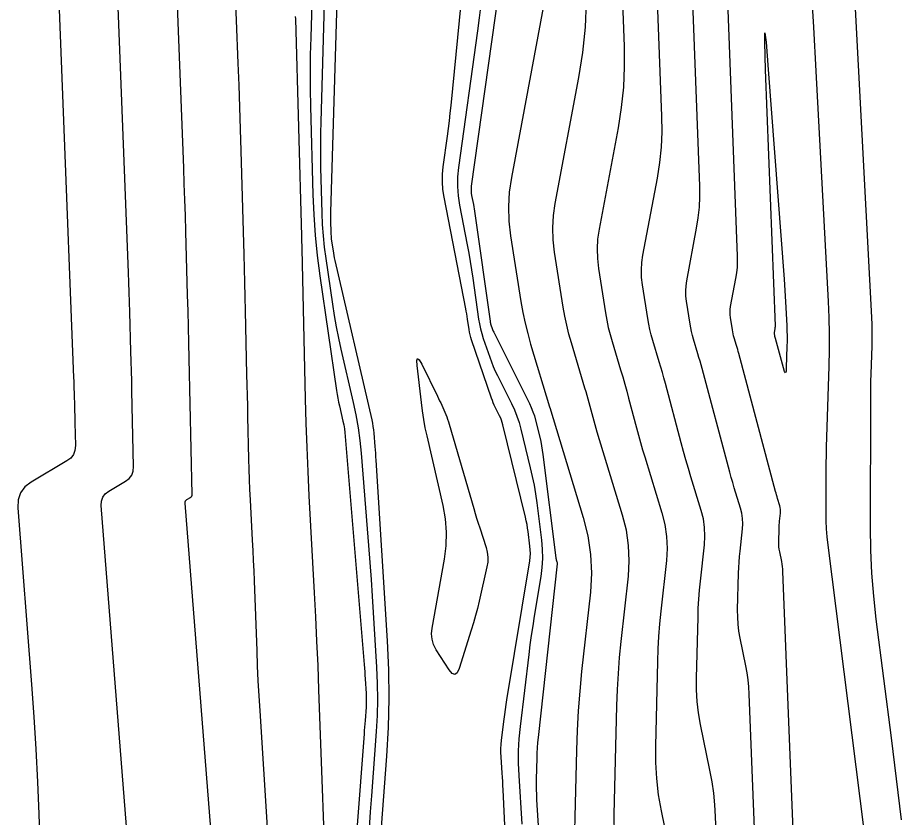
# Model space of a CAD drawing. Extents: x 1768942 to 1774819, y 723037 to 732099.
# Drawn here: x 1770860.61 to 1770909.68, y 723767.95 to 723812.39 of the extents above; entities that cross this region are included whole.
import ezdxf

# ---------------------------------------------------------------- set-up
doc = ezdxf.new("R2010")
doc.units = 0
doc.layers.add('R_Contours', color=7, linetype='Continuous')

msp = doc.modelspace()

# ---------------------------------------------------------------- linework, layer by layer
at = {"layer": 'R_Contours'}
for points in [[(1770904.599, 723744.02), (1770903.106, 723781.612), (1770903.097, 723781.751), (1770903.083, 723781.889), (1770903.064, 723782.027), (1770903.039, 723782.164), (1770902.927, 723782.711), (1770902.903, 723782.848), (1770902.887, 723782.986), (1770902.879, 723783.124), (1770902.878, 723783.263), (1770902.896, 723783.989), (1770902.9, 723784.097), (1770902.906, 723784.205), (1770902.914, 723784.312), (1770902.925, 723784.419), (1770902.972, 723784.855), (1770902.979, 723784.958), (1770902.974, 723785.061), (1770902.959, 723785.163), (1770902.934, 723785.264), (1770902.811, 723785.665), (1770902.781, 723785.765), (1770902.752, 723785.866), (1770902.723, 723785.967), (1770902.696, 723786.068), (1770900.656, 723793.73), (1770900.627, 723793.84), (1770900.596, 723793.949), (1770900.565, 723794.058), (1770900.532, 723794.167), (1770900.402, 723794.603), (1770900.371, 723794.712), (1770900.344, 723794.822), (1770900.32, 723794.933), (1770900.301, 723795.044), (1770900.193, 723795.728), (1770900.175, 723795.879), (1770900.171, 723796.03), (1770900.18, 723796.181), (1770900.201, 723796.332), (1770900.494, 723797.893), (1770900.544, 723798.205), (1770900.576, 723798.517), (1770900.59, 723798.831), (1770900.587, 723799.146), (1770898.97, 723841.647)], [(1770902.369, 723746.305), (1770901.237, 723774.805), (1770901.213, 723775.199), (1770901.174, 723775.59), (1770901.119, 723775.98), (1770901.048, 723776.368), (1770900.732, 723777.915), (1770900.664, 723778.302), (1770900.618, 723778.692), (1770900.595, 723779.084), (1770900.593, 723779.477), (1770900.644, 723781.53), (1770900.655, 723781.835), (1770900.672, 723782.139), (1770900.695, 723782.443), (1770900.725, 723782.747), (1770900.86, 723783.978), (1770900.877, 723784.271), (1770900.865, 723784.562), (1770900.823, 723784.85), (1770900.751, 723785.135), (1770900.404, 723786.27), (1770900.318, 723786.555), (1770900.235, 723786.839), (1770900.155, 723787.125), (1770900.078, 723787.412), (1770898.617, 723792.9), (1770898.561, 723793.105), (1770898.504, 723793.31), (1770898.445, 723793.514), (1770898.385, 723793.717), (1770898.14, 723794.531), (1770898.083, 723794.736), (1770898.032, 723794.942), (1770897.988, 723795.149), (1770897.952, 723795.358), (1770897.75, 723796.637), (1770897.717, 723796.919), (1770897.709, 723797.202), (1770897.725, 723797.484), (1770897.766, 723797.766), (1770898.314, 723800.687), (1770898.406, 723801.269), (1770898.466, 723801.853), (1770898.493, 723802.44), (1770898.487, 723803.03), (1770897.173, 723837.573)], [(1770861.992, 723836.654), (1770863.712, 723792.401), (1770863.72, 723792.191), (1770863.728, 723791.98), (1770863.734, 723791.77), (1770863.741, 723791.559), (1770863.764, 723790.717), (1770863.77, 723790.507), (1770863.776, 723790.296), (1770863.781, 723790.086), (1770863.786, 723789.875), (1770863.815, 723788.609), (1770863.79, 723788.345), (1770863.703, 723788.115), (1770863.554, 723787.92), (1770863.343, 723787.76), (1770861.355, 723786.586), (1770860.999, 723786.313), (1770860.756, 723785.982), (1770860.625, 723785.592), (1770860.606, 723785.144), (1770861.381, 723775.325), (1770861.513, 723773.529), (1770861.624, 723771.732), (1770861.716, 723769.934), (1770861.788, 723768.134), (1770862.678, 723742.197)], [(1770900.139, 723748.59), (1770899.368, 723767.999), (1770899.329, 723768.646), (1770899.265, 723769.291), (1770899.174, 723769.933), (1770899.057, 723770.571), (1770898.537, 723773.118), (1770898.425, 723773.756), (1770898.35, 723774.398), (1770898.311, 723775.043), (1770898.309, 723775.691), (1770898.392, 723779.07), (1770898.409, 723779.572), (1770898.438, 723780.074), (1770898.477, 723780.575), (1770898.526, 723781.075), (1770898.748, 723783.101), (1770898.776, 723783.585), (1770898.756, 723784.063), (1770898.687, 723784.537), (1770898.568, 723785.007), (1770897.997, 723786.876), (1770897.856, 723787.344), (1770897.719, 723787.813), (1770897.587, 723788.283), (1770897.459, 723788.755), (1770896.577, 723792.069), (1770896.496, 723792.37), (1770896.412, 723792.67), (1770896.326, 723792.969), (1770896.238, 723793.268), (1770895.879, 723794.46), (1770895.795, 723794.76), (1770895.72, 723795.061), (1770895.657, 723795.365), (1770895.603, 723795.672), (1770895.307, 723797.545), (1770895.259, 723797.96), (1770895.247, 723798.374), (1770895.271, 723798.787), (1770895.33, 723799.2), (1770896.134, 723803.481), (1770896.269, 723804.334), (1770896.357, 723805.19), (1770896.396, 723806.05), (1770896.387, 723806.913), (1770895.376, 723833.499)], [(1770867.38, 723758.295), (1770865.251, 723785.278), (1770865.261, 723785.529), (1770865.335, 723785.748), (1770865.471, 723785.934), (1770865.671, 723786.087), (1770866.596, 723786.633), (1770866.798, 723786.786), (1770866.94, 723786.972), (1770867.023, 723787.192), (1770867.046, 723787.444), (1770866.951, 723791.659), (1770866.938, 723792.206), (1770866.924, 723792.753), (1770866.91, 723793.3), (1770866.895, 723793.847), (1770866.833, 723796.034), (1770866.817, 723796.581), (1770866.8, 723797.128), (1770866.781, 723797.675), (1770866.76, 723798.221), (1770865.521, 723830.101)], [(1770893.579, 723829.424), (1770894.287, 723810.797), (1770894.299, 723809.659), (1770894.247, 723808.526), (1770894.132, 723807.398), (1770893.953, 723806.274), (1770892.895, 723800.634), (1770892.817, 723800.09), (1770892.785, 723799.545), (1770892.801, 723799), (1770892.864, 723798.454), (1770893.254, 723795.985), (1770893.325, 723795.582), (1770893.409, 723795.181), (1770893.507, 723794.784), (1770893.618, 723794.389), (1770894.09, 723792.818), (1770894.207, 723792.424), (1770894.32, 723792.03), (1770894.43, 723791.635), (1770894.537, 723791.239), (1770894.975, 723789.595), (1770895.085, 723789.189), (1770895.199, 723788.785), (1770895.316, 723788.381), (1770895.437, 723787.979), (1770896.386, 723784.879), (1770896.55, 723784.225), (1770896.647, 723783.564), (1770896.675, 723782.898), (1770896.635, 723782.224), (1770896.327, 723779.402), (1770896.258, 723778.706), (1770896.204, 723778.009), (1770896.164, 723777.31), (1770896.14, 723776.611), (1770896.024, 723771.905), (1770896.027, 723771.002), (1770896.081, 723770.104), (1770896.186, 723769.211), (1770896.342, 723768.321), (1770897.066, 723764.774)], [(1770906.32, 723827.976), (1770908.02, 723795.735), (1770908.037, 723795.341), (1770908.045, 723794.947), (1770908.045, 723794.553), (1770908.037, 723794.158), (1770907.989, 723792.581), (1770907.978, 723792.187), (1770907.97, 723791.793), (1770907.965, 723791.398), (1770907.964, 723791.004), (1770907.955, 723784.084), (1770907.974, 723782.801), (1770908.034, 723781.52), (1770908.134, 723780.241), (1770908.275, 723778.965), (1770909.112, 723772.376), (1770909.304, 723770.853), (1770909.494, 723769.329), (1770909.683, 723767.806)], [(1770869.05, 723823.547), (1770869.808, 723804.041), (1770869.841, 723803.158), (1770869.872, 723802.275), (1770869.9, 723801.392), (1770869.926, 723800.509), (1770870.026, 723796.976), (1770870.05, 723796.093), (1770870.073, 723795.21), (1770870.095, 723794.326), (1770870.116, 723793.443), (1770870.287, 723785.884), (1770870.282, 723785.829), (1770870.264, 723785.781), (1770870.233, 723785.741), (1770870.189, 723785.707), (1770869.987, 723785.588), (1770869.943, 723785.554), (1770869.913, 723785.514), (1770869.897, 723785.466), (1770869.895, 723785.411), (1770871.972, 723759.089)], [(1770877.84, 723820.441), (1770877.436, 723806.607), (1770877.422, 723805.973), (1770877.417, 723805.339), (1770877.421, 723804.705), (1770877.433, 723804.071), (1770877.499, 723801.535), (1770877.525, 723800.902), (1770877.57, 723800.27), (1770877.633, 723799.64), (1770877.715, 723799.012), (1770878.084, 723796.471), (1770878.182, 723795.839), (1770878.294, 723795.21), (1770878.418, 723794.584), (1770878.556, 723793.96), (1770879.237, 723791.012), (1770879.386, 723790.311), (1770879.509, 723789.606), (1770879.606, 723788.897), (1770879.678, 723788.184), (1770880.024, 723783.988), (1770880.099, 723783.05), (1770880.169, 723782.112), (1770880.235, 723781.173), (1770880.295, 723780.234), (1770880.54, 723776.291), (1770880.581, 723775.397), (1770880.591, 723774.504), (1770880.57, 723773.61), (1770880.52, 723772.717), (1770880.256, 723769.145), (1770880.19, 723768.252), (1770880.123, 723767.359)], [(1770887.992, 723760.439), (1770887.566, 723769.489), (1770887.555, 723769.718), (1770887.543, 723769.947), (1770887.529, 723770.176), (1770887.515, 723770.406), (1770887.456, 723771.322), (1770887.447, 723771.551), (1770887.448, 723771.779), (1770887.46, 723772.008), (1770887.482, 723772.236), (1770887.624, 723773.405), (1770887.658, 723773.676), (1770887.695, 723773.946), (1770887.735, 723774.216), (1770887.778, 723774.485), (1770889.045, 723782.206), (1770889.071, 723782.408), (1770889.082, 723782.611), (1770889.078, 723782.813), (1770889.06, 723783.016), (1770888.958, 723783.829), (1770888.93, 723784.031), (1770888.895, 723784.233), (1770888.855, 723784.433), (1770888.81, 723784.633), (1770887.558, 723789.761), (1770887.523, 723789.89), (1770887.48, 723790.017), (1770887.431, 723790.141), (1770887.374, 723790.263), (1770887.133, 723790.745), (1770887.075, 723790.866), (1770887.021, 723790.989), (1770886.971, 723791.114), (1770886.925, 723791.24), (1770885.811, 723794.486), (1770885.766, 723794.626), (1770885.729, 723794.768), (1770885.698, 723794.911), (1770885.674, 723795.056), (1770885.592, 723795.638), (1770885.571, 723795.784), (1770885.548, 723795.929), (1770885.522, 723796.074), (1770885.495, 723796.218), (1770884.287, 723802.422), (1770884.222, 723802.842), (1770884.193, 723803.263), (1770884.199, 723803.685), (1770884.241, 723804.109), (1770884.476, 723805.803), (1770884.533, 723806.227), (1770884.585, 723806.651), (1770884.634, 723807.076), (1770884.678, 723807.501), (1770885.778, 723818.678)], [(1770875.501, 723751.17), (1770874.066, 723773.873), (1770874.016, 723774.707), (1770873.972, 723775.541), (1770873.933, 723776.376), (1770873.9, 723777.21), (1770873.759, 723781.091), (1770873.737, 723781.655), (1770873.713, 723782.219), (1770873.686, 723782.784), (1770873.657, 723783.348), (1770873.534, 723785.604), (1770873.505, 723786.168), (1770873.482, 723786.732), (1770873.462, 723787.296), (1770873.447, 723787.861), (1770873.394, 723790.232), (1770873.381, 723790.815), (1770873.367, 723791.398), (1770873.354, 723791.981), (1770873.341, 723792.565), (1770873.261, 723796.099), (1770873.243, 723796.883), (1770873.223, 723797.666), (1770873.203, 723798.45), (1770873.181, 723799.233), (1770873.019, 723804.984), (1770872.983, 723806.204), (1770872.944, 723807.423), (1770872.901, 723808.642), (1770872.855, 723809.862), (1770872.578, 723816.994)], [(1770876.992, 723815.113), (1770876.88, 723811.283), (1770876.859, 723810.326), (1770876.851, 723809.368), (1770876.856, 723808.411), (1770876.874, 723807.453), (1770877.003, 723802.564), (1770877.049, 723801.431), (1770877.129, 723800.301), (1770877.242, 723799.174), (1770877.388, 723798.05), (1770878.314, 723791.672), (1770878.348, 723791.458), (1770878.385, 723791.244), (1770878.428, 723791.031), (1770878.475, 723790.818), (1770878.671, 723789.971), (1770878.716, 723789.758), (1770878.753, 723789.545), (1770878.783, 723789.33), (1770878.804, 723789.114), (1770879.849, 723776.441), (1770879.865, 723776.242), (1770879.88, 723776.044), (1770879.893, 723775.845), (1770879.906, 723775.647), (1770879.957, 723774.828), (1770879.965, 723774.642), (1770879.968, 723774.455), (1770879.963, 723774.268), (1770879.953, 723774.082), (1770879.898, 723773.336), (1770879.884, 723773.149), (1770879.87, 723772.963), (1770879.856, 723772.776), (1770879.842, 723772.59), (1770879.009, 723761.717)], [(1770878.361, 723814.55), (1770877.983, 723801.579), (1770877.98, 723801.445), (1770877.979, 723801.311), (1770877.979, 723801.177), (1770877.982, 723801.043), (1770877.996, 723800.507), (1770878.001, 723800.373), (1770878.011, 723800.239), (1770878.024, 723800.106), (1770878.042, 723799.973), (1770878.12, 723799.436), (1770878.14, 723799.303), (1770878.164, 723799.17), (1770878.19, 723799.037), (1770878.219, 723798.905), (1770880.267, 723790.048), (1770880.306, 723789.864), (1770880.339, 723789.679), (1770880.364, 723789.493), (1770880.383, 723789.306), (1770880.445, 723788.556), (1770880.46, 723788.368), (1770880.474, 723788.181), (1770880.487, 723787.993), (1770880.499, 723787.805), (1770881.124, 723777.754), (1770881.196, 723776.153), (1770881.214, 723774.553), (1770881.177, 723772.952), (1770881.086, 723771.353), (1770880.412, 723762.211)], [(1770904.652, 723814.289), (1770904.801, 723811.857), (1770904.936, 723809.425), (1770905.611, 723796.625), (1770905.649, 723795.725), (1770905.668, 723794.824), (1770905.668, 723793.924), (1770905.65, 723793.023), (1770905.512, 723788.525), (1770905.5, 723788.071), (1770905.491, 723787.617), (1770905.485, 723787.163), (1770905.483, 723786.709), (1770905.481, 723784.892), (1770905.487, 723784.438), (1770905.508, 723783.986), (1770905.544, 723783.534), (1770905.594, 723783.083), (1770908.273, 723761.968)], [(1770887.303, 723813.832), (1770885.801, 723803.022), (1770885.789, 723802.895), (1770885.787, 723802.769), (1770885.796, 723802.643), (1770885.815, 723802.517), (1770885.913, 723802.014), (1770885.937, 723801.888), (1770885.959, 723801.762), (1770885.979, 723801.635), (1770885.998, 723801.509), (1770886.839, 723795.528), (1770886.848, 723795.475), (1770886.859, 723795.422), (1770886.873, 723795.37), (1770886.889, 723795.318), (1770886.96, 723795.113), (1770886.978, 723795.062), (1770886.999, 723795.011), (1770887.02, 723794.962), (1770887.044, 723794.913), (1770889.029, 723790.945), (1770889.133, 723790.723), (1770889.223, 723790.496), (1770889.301, 723790.264), (1770889.365, 723790.028), (1770889.598, 723789.074), (1770889.653, 723788.835), (1770889.701, 723788.594), (1770889.742, 723788.353), (1770889.776, 723788.11), (1770890.498, 723782.366), (1770890.502, 723782.338), (1770890.508, 723782.31), (1770890.514, 723782.282), (1770890.522, 723782.255), (1770890.555, 723782.146), (1770890.562, 723782.118), (1770890.566, 723782.091), (1770890.567, 723782.063), (1770890.566, 723782.035), (1770889.51, 723772.391), (1770889.482, 723772.103), (1770889.459, 723771.815), (1770889.443, 723771.527), (1770889.433, 723771.238), (1770889.404, 723770.082), (1770889.401, 723769.793), (1770889.403, 723769.504), (1770889.412, 723769.216), (1770889.427, 723768.927), (1770889.797, 723763.167)], [(1770889.853, 723813.251), (1770888.024, 723803.502), (1770887.908, 723802.696), (1770887.861, 723801.889), (1770887.885, 723801.08), (1770887.978, 723800.271), (1770888.556, 723796.613), (1770888.661, 723796.014), (1770888.786, 723795.421), (1770888.931, 723794.831), (1770889.096, 723794.247), (1770890.144, 723790.76), (1770890.147, 723790.747), (1770890.152, 723790.727), (1770890.154, 723790.721), (1770892.02, 723784.622), (1770892.278, 723783.599), (1770892.429, 723782.567), (1770892.473, 723781.524), (1770892.411, 723780.471), (1770891.928, 723776.057), (1770891.82, 723774.968), (1770891.736, 723773.878), (1770891.674, 723772.786), (1770891.636, 723771.692), (1770891.434, 723763.49)], [(1770893.744, 723766.961), (1770893.74, 723768.118), (1770893.888, 723774.152), (1770893.919, 723775.048), (1770893.97, 723775.943), (1770894.039, 723776.837), (1770894.127, 723777.73), (1770894.523, 723781.348), (1770894.574, 723782.211), (1770894.538, 723783.065), (1770894.414, 723783.912), (1770894.203, 723784.75), (1770892.796, 723789.35), (1770892.735, 723789.553), (1770892.676, 723789.756), (1770892.618, 723789.96), (1770892.563, 723790.164), (1770892.345, 723790.983), (1770892.29, 723791.188), (1770892.233, 723791.392), (1770892.174, 723791.595), (1770892.114, 723791.798), (1770891.357, 723794.318), (1770891.219, 723794.808), (1770891.097, 723795.301), (1770890.993, 723795.798), (1770890.905, 723796.299), (1770890.421, 723799.362), (1770890.343, 723800.04), (1770890.323, 723800.717), (1770890.362, 723801.393), (1770890.459, 723802.068), (1770891.773, 723809.068), (1770891.994, 723810.463), (1770892.137, 723811.863), (1770892.202, 723813.269)], [(1770886.333, 723813.116), (1770886.243, 723812.39), (1770886.146, 723811.666), (1770885.091, 723804.067), (1770885.039, 723803.541), (1770885.032, 723803.017), (1770885.068, 723802.494), (1770885.147, 723801.973), (1770885.575, 723799.776), (1770885.663, 723799.31), (1770885.744, 723798.844), (1770885.82, 723798.376), (1770885.889, 723797.908), (1770886.208, 723795.641), (1770886.253, 723795.368), (1770886.31, 723795.099), (1770886.381, 723794.832), (1770886.465, 723794.569), (1770886.824, 723793.522), (1770886.918, 723793.261), (1770887.021, 723793.005), (1770887.132, 723792.752), (1770887.252, 723792.503), (1770888.03, 723790.947), (1770888.191, 723790.602), (1770888.331, 723790.249), (1770888.452, 723789.889), (1770888.553, 723789.521), (1770889.076, 723787.378), (1770889.186, 723786.896), (1770889.283, 723786.411), (1770889.366, 723785.923), (1770889.434, 723785.433), (1770889.695, 723783.359), (1770889.741, 723782.85), (1770889.75, 723782.342), (1770889.722, 723781.834), (1770889.657, 723781.327), (1770889.297, 723779.136), (1770889.213, 723778.602), (1770889.133, 723778.066), (1770889.06, 723777.53), (1770888.992, 723776.993), (1770888.508, 723772.995), (1770888.442, 723772.319), (1770888.407, 723771.642), (1770888.404, 723770.964), (1770888.431, 723770.286), (1770888.606, 723767.569)], [(1770876.027, 723812.447), (1770876.031, 723812.324), (1770876.372, 723800.24), (1770876.373, 723800.182), (1770876.375, 723800.123), (1770876.376, 723800.064), (1770876.378, 723800.005), (1770876.386, 723799.653), (1770876.388, 723799.536), (1770876.576, 723791.209), (1770876.611, 723789.861), (1770876.658, 723788.513), (1770876.715, 723787.166), (1770876.783, 723785.819), (1770877.077, 723780.433), (1770877.147, 723779.086), (1770877.211, 723777.739), (1770877.269, 723776.392), (1770877.321, 723775.044), (1770877.775, 723762.511)]]:
    msp.add_lwpolyline(points, dxfattribs=at)
for points in [[(1770902.681, 723795.14), (1770902.685, 723795.181), (1770902.687, 723795.221), (1770902.687, 723795.262), (1770902.146, 723809.494), (1770902.096, 723811.033), (1770902.105, 723811.547), (1770902.172, 723811.037), (1770902.296, 723809.503), (1770903.17, 723797.852), (1770903.192, 723797.538), (1770903.213, 723797.223), (1770903.232, 723796.908), (1770903.25, 723796.593), (1770903.319, 723795.284), (1770903.331, 723794.993), (1770903.337, 723794.702), (1770903.338, 723794.411), (1770903.332, 723794.12), (1770903.296, 723792.946), (1770903.279, 723792.73), (1770903.246, 723792.655), (1770903.196, 723792.721), (1770903.131, 723792.927), (1770902.696, 723794.561), (1770902.692, 723794.575), (1770902.688, 723794.589), (1770902.684, 723794.603), (1770902.68, 723794.617), (1770902.663, 723794.674), (1770902.659, 723794.688), (1770902.655, 723794.702), (1770902.652, 723794.716), (1770902.65, 723794.731), (1770902.636, 723794.819), (1770902.634, 723794.839), (1770902.633, 723794.859), (1770902.634, 723794.878), (1770902.637, 723794.898), (1770902.675, 723795.1)], [(1770883.245, 723789.606), (1770883.159, 723790.068), (1770883.086, 723790.534), (1770883.026, 723791.001), (1770882.794, 723793.063), (1770882.778, 723793.348), (1770882.814, 723793.456), (1770882.903, 723793.385), (1770883.044, 723793.136), (1770883.921, 723791.36), (1770883.983, 723791.234), (1770884.043, 723791.106), (1770884.101, 723790.978), (1770884.158, 723790.85), (1770884.383, 723790.334), (1770884.437, 723790.204), (1770884.487, 723790.073), (1770884.533, 723789.94), (1770884.574, 723789.806), (1770885.935, 723785.115), (1770886.016, 723784.843), (1770886.098, 723784.572), (1770886.182, 723784.302), (1770886.269, 723784.032), (1770886.62, 723782.955), (1770886.689, 723782.685), (1770886.721, 723782.413), (1770886.714, 723782.139), (1770886.67, 723781.864), (1770886.241, 723779.971), (1770886.144, 723779.564), (1770886.038, 723779.16), (1770885.924, 723778.758), (1770885.801, 723778.359), (1770885.118, 723776.224), (1770885.008, 723775.984), (1770884.878, 723775.892), (1770884.73, 723775.949), (1770884.563, 723776.153), (1770883.857, 723777.268), (1770883.709, 723777.552), (1770883.621, 723777.848), (1770883.591, 723778.155), (1770883.621, 723778.474), (1770884.313, 723782.303), (1770884.41, 723783.049), (1770884.43, 723783.793), (1770884.374, 723784.534), (1770884.241, 723785.274), (1770883.345, 723789.145)]]:
    msp.add_lwpolyline(points, close=True, dxfattribs=at)

doc.saveas('drawing.dxf')
